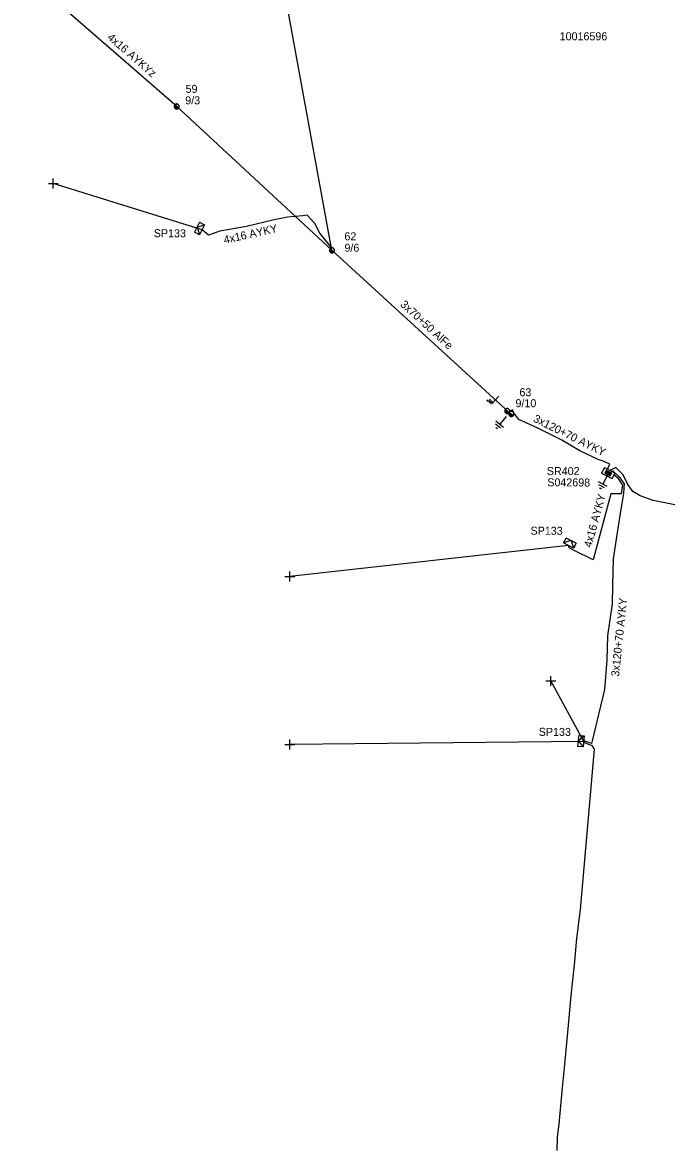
# Model space of a CAD drawing. Extents: x -748492 to -735633, y -1146251 to -1139940.
# Drawn here: x -743232.4 to -743151.7, y -1140640.1 to -1140499.5 of the extents above; entities that cross this region are included whole.
import ezdxf

# ---------------------------------------------------------------- set-up
doc = ezdxf.new("R2010")
doc.units = 0
for name, color, linetype in [('Vrstva 1', 7, 'Continuous'), ('Vrstva 12', 7, 'Continuous'), ('Vrstva 13', 7, 'Continuous'), ('Vrstva 14', 7, 'Continuous'), ('Vrstva 15', 7, 'Continuous'), ('Vrstva 18', 7, 'Continuous'), ('Vrstva 2', 7, 'Continuous'), ('Vrstva 26', 7, 'Continuous'), ('Vrstva 28', 7, 'Continuous'), ('Vrstva 29', 7, 'Continuous'), ('Vrstva 30', 7, 'Continuous'), ('Vrstva 31', 7, 'Continuous'), ('Vrstva 33', 7, 'Continuous'), ('Vrstva 34', 7, 'Continuous'), ('Vrstva 5', 7, 'Continuous'), ('Vrstva 52', 7, 'Continuous'), ('Vrstva 54', 7, 'Continuous'), ('Vrstva 55', 7, 'Continuous'), ('Vrstva 59', 7, 'Continuous'), ('Vrstva 6', 7, 'Continuous'), ('Vrstva 8', 7, 'Continuous'), ('Vrstva 9', 7, 'Continuous')]:
    doc.layers.add(name, color=color, linetype=linetype)

# ---------------------------------------------------------------- blocks, each defined once
blk = doc.blocks.new('NN440')
at = {"layer": 'Vrstva 2'}
for points in [[(0.63, 0), (0.63, 0.06), (0.62, 0.13), (0.6, 0.19), (0.58, 0.25), (0.55, 0.31), (0.51, 0.37), (0.47, 0.42), (0.42, 0.46), (0.37, 0.51), (0.32, 0.54), (0.26, 0.57), (0.2, 0.59), (0.13, 0.61), (0.07, 0.62), (0, 0.63), (-0.06, 0.62), (-0.13, 0.61), (-0.19, 0.59), (-0.26, 0.57), (-0.31, 0.54), (-0.37, 0.51), (-0.42, 0.46), (-0.47, 0.42), (-0.51, 0.37), (-0.54, 0.31), (-0.57, 0.25), (-0.6, 0.19), (-0.62, 0.13), (-0.63, 0.06), (-0.63, 0), (-0.63, -0.07), (-0.62, -0.14), (-0.6, -0.2), (-0.57, -0.26), (-0.54, -0.32), (-0.51, -0.37), (-0.47, -0.43), (-0.42, -0.47), (-0.37, -0.51), (-0.31, -0.55), (-0.26, -0.58), (-0.19, -0.6), (-0.13, -0.62), (-0.06, -0.63), (0, -0.63), (0.07, -0.63), (0.13, -0.62), (0.2, -0.6), (0.26, -0.58), (0.32, -0.55), (0.37, -0.51), (0.42, -0.47), (0.47, -0.43), (0.51, -0.37), (0.55, -0.32), (0.58, -0.26), (0.6, -0.2), (0.62, -0.14), (0.63, -0.07), (0.63, 0)], [(-0.63, 0), (0.63, 0)], [(-0.6, -0.18), (0.57, -0.18)], [(-0.51, -0.32), (0.5, -0.32)], [(-0.37, -0.47), (0.35, -0.47)]]:
    blk.add_lwpolyline(points, dxfattribs=at)
blk = doc.blocks.new('NN450')
at = {"layer": 'Vrstva 2'}
for points in [[(0, 0), (0, 0.07), (-0.01, 0.13), (-0.03, 0.19), (-0.05, 0.25), (-0.08, 0.31), (-0.12, 0.37), (-0.16, 0.42), (-0.21, 0.46), (-0.26, 0.51), (-0.31, 0.54), (-0.37, 0.57), (-0.43, 0.59), (-0.5, 0.61), (-0.56, 0.62), (-0.63, 0.62), (-0.69, 0.62), (-0.75, 0.61), (-0.82, 0.59), (-0.88, 0.57), (-0.94, 0.54), (-0.99, 0.51), (-1.04, 0.46), (-1.09, 0.42), (-1.13, 0.37), (-1.17, 0.31), (-1.2, 0.25), (-1.22, 0.19), (-1.24, 0.13), (-1.25, 0.07), (-1.25, 0), (-1.25, -0.07), (-1.24, -0.13), (-1.22, -0.19), (-1.2, -0.25), (-1.17, -0.31), (-1.13, -0.37), (-1.09, -0.42), (-1.04, -0.46), (-0.99, -0.51), (-0.94, -0.54), (-0.88, -0.57), (-0.82, -0.59), (-0.75, -0.61), (-0.69, -0.62), (-0.62, -0.63), (-0.56, -0.62), (-0.5, -0.61), (-0.43, -0.59), (-0.37, -0.57), (-0.31, -0.54), (-0.26, -0.51), (-0.21, -0.46), (-0.16, -0.42), (-0.12, -0.37), (-0.08, -0.31), (-0.05, -0.25), (-0.03, -0.19), (-0.01, -0.13), (0, -0.07), (0, 0)], [(1.25, 0), (1.25, 0.07), (1.24, 0.13), (1.22, 0.19), (1.2, 0.25), (1.17, 0.31), (1.13, 0.37), (1.09, 0.42), (1.04, 0.46), (0.99, 0.51), (0.94, 0.54), (0.88, 0.57), (0.82, 0.59), (0.75, 0.61), (0.69, 0.62), (0.62, 0.62), (0.56, 0.62), (0.5, 0.61), (0.43, 0.59), (0.37, 0.57), (0.31, 0.54), (0.26, 0.51), (0.21, 0.46), (0.16, 0.42), (0.12, 0.37), (0.08, 0.31), (0.05, 0.25), (0.03, 0.19), (0.01, 0.13), (0, 0.07), (0, 0), (0, -0.07), (0.01, -0.13), (0.03, -0.19), (0.05, -0.25), (0.08, -0.31), (0.12, -0.37), (0.16, -0.42), (0.21, -0.46), (0.26, -0.51), (0.31, -0.54), (0.37, -0.57), (0.43, -0.59), (0.5, -0.61), (0.56, -0.62), (0.63, -0.63), (0.69, -0.62), (0.75, -0.61), (0.82, -0.59), (0.88, -0.57), (0.94, -0.54), (0.99, -0.51), (1.04, -0.46), (1.09, -0.42), (1.13, -0.37), (1.17, -0.31), (1.2, -0.25), (1.22, -0.19), (1.24, -0.13), (1.25, -0.07), (1.25, 0)], [(-1.25, 0), (1.25, 0)], [(-1.23, -0.16), (-0.02, -0.16)], [(-1.16, -0.32), (-0.09, -0.32)], [(-1.03, -0.47), (-0.22, -0.47)], [(0.02, -0.16), (1.23, -0.16)], [(0.09, -0.32), (1.16, -0.32)], [(0.22, -0.47), (1.03, -0.47)]]:
    blk.add_lwpolyline(points, dxfattribs=at)
blk = doc.blocks.new('NN840')
at = {"layer": 'Vrstva 15'}
for points in [[(0, 0.62), (0, -0.63)], [(-0.75, -0.71), (-0.75, -0.66)], [(-0.73, -0.76), (-0.75, -0.71)], [(-0.66, -0.8), (-0.73, -0.76)], [(-0.63, -0.8), (-0.66, -0.8)], [(-0.56, -0.76), (-0.63, -0.8)], [(-0.54, -0.71), (-0.56, -0.76)], [(-0.54, -0.38), (-0.54, -0.71)], [(-0.33, -0.38), (-0.33, -0.8)], [(-0.33, -0.64), (-0.13, -0.38)], [(-0.26, -0.56), (-0.09, -0.8)]]:
    blk.add_lwpolyline(points, dxfattribs=at)
blk = doc.blocks.new('NN800')
at = {"layer": 'Vrstva 1'}
for points in [[(-0.44, 0.44), (0.44, -0.44)], [(-0.44, -0.44), (0.44, 0.44)]]:
    blk.add_lwpolyline(points, dxfattribs=at)
blk = doc.blocks.new('NN620')
at = {"layer": 'Vrstva 8'}
for points in [[(0.75, 0), (-0.75, 0)], [(-0.75, 0), (-0.75, -0.75)], [(0.75, -0.75), (0.75, 0)], [(-0.75, -0.75), (0.75, -0.75)], [(0.37, -0.18), (-0.38, -0.18)], [(-0.38, -0.18), (-0.38, -0.56)], [(-0.38, -0.56), (0.37, -0.56)], [(0.32, -0.23), (-0.33, -0.23)], [(-0.33, -0.23), (-0.33, -0.51)], [(-0.33, -0.51), (0.32, -0.51)], [(0.27, -0.27), (-0.28, -0.27)], [(-0.28, -0.27), (-0.28, -0.46)], [(-0.28, -0.46), (0.27, -0.46)], [(0.23, -0.32), (-0.23, -0.32)], [(-0.23, -0.32), (-0.23, -0.42)], [(-0.23, -0.42), (0.23, -0.42)], [(-0.19, -0.37), (0.19, -0.37)], [(0.23, -0.42), (0.23, -0.32)], [(0.27, -0.46), (0.27, -0.27)], [(0.32, -0.51), (0.32, -0.23)], [(0.37, -0.56), (0.37, -0.18)]]:
    blk.add_lwpolyline(points, dxfattribs=at)
blk = doc.blocks.new('NN630')
at = {"layer": 'Vrstva 9'}
for points in [[(0, -0.7), (-0.7, 0)], [(-0.7, -0.7), (-0.7, 0), (0.7, 0), (0.7, -0.7)], [(-0.7, -0.7), (0.7, -0.7)], [(0, -0.7), (0.7, 0)]]:
    blk.add_lwpolyline(points, dxfattribs=at)
blk = doc.blocks.new('NN810')
at = {"layer": 'Vrstva 14'}
for points in [[(0, -0.64), (0, -1.89)], [(0.63, -1.89), (-0.62, -1.89)], [(0.39, -2.2), (-0.4, -2.2)], [(0, -2.52), (-0.12, -2.52)], [(0.14, -2.52), (0, -2.52)]]:
    blk.add_lwpolyline(points, dxfattribs=at)

msp = doc.modelspace()

# ---------------------------------------------------------------- linework, layer by layer
at = {"layer": 'Vrstva 1'}
msp.add_lwpolyline([(-743171.59, -1140548.26), (-743193.75, -1140527.99), (-743201.28, -1140486.88), (-743194.48, -1140453.61), (-743188.98, -1140429.87)], dxfattribs=at)
at = {"layer": 'Vrstva 5'}
for points in [[(-743159.19, -1140555.44), (-743159.27, -1140555.24), (-743159.03, -1140554.69), (-743159.88, -1140554.35), (-743160.47, -1140554.11), (-743162.78, -1140553.05), (-743165.01, -1140551.72), (-743168.04, -1140550.21), (-743170.42, -1140549.13), (-743171.03, -1140548.3), (-743171.19, -1140547.91), (-743171.59, -1140548.26)], [(-743158.86, -1140555.61), (-743158.65, -1140555.53), (-743157.87, -1140556.28), (-743157.25, -1140557.18), (-743157.32, -1140558.32), (-743157.74, -1140560.86), (-743158.16, -1140563.52), (-743158.6, -1140566.53), (-743158.7, -1140569.84), (-743158.76, -1140572.14), (-743159.33, -1140576.14), (-743159.41, -1140579.2), (-743159.72, -1140582.87), (-743161.2, -1140589.09), (-743161.33, -1140589.62), (-743162.11, -1140589.32), (-743162.3, -1140589.35), (-743162.18, -1140589.5), (-743161.27, -1140589.86), (-743160.99, -1140590.31), (-743162.73, -1140610.35), (-743163.19, -1140613.98), (-743163.49, -1140617.26), (-743163.9, -1140621.11), (-743164.26, -1140625.26), (-743164.68, -1140629.71), (-743165.05, -1140633.04), (-743165.39, -1140637.18), (-743165.6, -1140638.77), (-743165.65, -1140640.45)], [(-743150.9, -1140559.81), (-743153.6, -1140559.23), (-743155.23, -1140558.65), (-743156.14, -1140558.12), (-743156.84, -1140557.15), (-743157.35, -1140556.04), (-743158.29, -1140555.14), (-743159.05, -1140555.51)]]:
    msp.add_lwpolyline(points, dxfattribs=at)
at = {"layer": 'Vrstva 52'}
for points in [[(-743193.75, -1140527.99), (-743194, -1140527.4), (-743195.25, -1140525.83), (-743195.87, -1140524.66), (-743196.84, -1140523.6), (-743197.39, -1140523.69), (-743199.31, -1140523.84), (-743200.95, -1140524.19), (-743204.43, -1140525.01), (-743207.76, -1140525.61), (-743209.17, -1140526.09), (-743209.98, -1140525.42)], [(-743158.56, -1140555.95), (-743158.13, -1140556.33), (-743157.47, -1140557.32), (-743157.63, -1140558.42), (-743158.89, -1140558.43), (-743161.13, -1140566.67), (-743163.59, -1140565.44), (-743164.12, -1140565.18), (-743164.18, -1140564.88)]]:
    msp.add_lwpolyline(points, dxfattribs=at)
at = {"layer": 'Vrstva 54'}
msp.add_lwpolyline([(-743193.75, -1140527.99), (-743213.14, -1140510.02), (-743232.41, -1140493.25), (-743232.24, -1140492.89)], dxfattribs=at)
at = {"layer": 'Vrstva 59'}
for points in [[(-743209.98, -1140525.42), (-743228.56, -1140519.63)], [(-743164.18, -1140564.88), (-743199, -1140568.75)], [(-743162.3, -1140589.35), (-743166.4, -1140581.8)], [(-743162.3, -1140589.35), (-743199, -1140589.75)]]:
    msp.add_lwpolyline(points, dxfattribs=at)

# ---------------------------------------------------------------- block references
at = {"layer": 'Vrstva 13'}
for name, p, xscale, yscale, rotation in [('NN440', (-743213.14, -1140510.02), 0.5, 0.5, -48.55391944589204), ('NN440', (-743193.75, -1140527.99), 0.5, 0.5, -40.02332495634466), ('NN450', (-743171.59, -1140548.26), 0.5000000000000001, 0.4999999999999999, -35.275436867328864)]:
    msp.add_blockref(name, p, dxfattribs=dict(at, xscale=xscale, yscale=yscale, rotation=rotation))
at = {"layer": 'Vrstva 15'}
for p, rotation in [((-743171.59, -1140548.26), -39.47675339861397), ((-743159.05, -1140555.51), -27.198114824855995)]:
    msp.add_blockref('NN810', p, dxfattribs=dict(at, rotation=rotation))
at = {"layer": 'Vrstva 18', "rotation": -42.44950520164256}
msp.add_blockref('NN840', (-743173.31, -1140546.68), dxfattribs=at)
at = {"layer": 'Vrstva 28', "rotation": -27.198114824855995}
msp.add_blockref('NN620', (-743159.05, -1140555.51), dxfattribs=at)
at = {"layer": 'Vrstva 31'}
for p, rotation in [((-743209.98, -1140525.42), -116.9263994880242), ((-743164.18, -1140564.88), 152.61336943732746), ((-743162.3, -1140589.35), -96.63555759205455)]:
    msp.add_blockref('NN630', p, dxfattribs=dict(at, rotation=rotation))
at = {"layer": 'Vrstva 34', "rotation": 45}
for p in [(-743228.56, -1140519.63), (-743199, -1140568.75), (-743166.4, -1140581.8), (-743199, -1140589.75)]:
    msp.add_blockref('NN800', p, dxfattribs=at)

# ---------------------------------------------------------------- texts
at = {"layer": 'Vrstva 12'}
for s, rotation, p in [('9/3', 0.026, (-743212.08, -1140509.75)), ('9/6', 359.937, (-743192.19, -1140528.17)), ('9/10', 359.877, (-743170.82, -1140547.59))]:
    msp.add_text(s, height=1, rotation=rotation, dxfattribs=at).set_placement(p)
at = {"layer": 'Vrstva 14'}
for s, rotation, p in [('59', 0.313, (-743212.03, -1140508.32)), ('62', 359.811, (-743192.19, -1140526.74)), ('63', 359.805, (-743170.33, -1140546.22))]:
    msp.add_text(s, height=1, rotation=rotation, dxfattribs=at).set_placement(p)
at = {"layer": 'Vrstva 2'}
msp.add_text('3x70+50 AlFe', height=1, rotation=317.551, dxfattribs=at).set_placement((-743185.3, -1140534.86))
at = {"layer": 'Vrstva 26'}
msp.add_text('10016596', height=1, dxfattribs=at).set_placement((-743165.3, -1140501.75))
at = {"layer": 'Vrstva 29'}
msp.add_text('S042698', height=1, rotation=359.679, dxfattribs=at).set_placement((-743166.85, -1140557.47))
at = {"layer": 'Vrstva 30'}
msp.add_text('SR402', height=1, rotation=0.036, dxfattribs=at).set_placement((-743166.9, -1140556.07))
at = {"layer": 'Vrstva 33'}
for rotation, p in [(359.796, (-743216.01, -1140526.35)), (359.812, (-743168.94, -1140563.52)), (359.844, (-743167.91, -1140588.65))]:
    msp.add_text('SP133', height=1, rotation=rotation, dxfattribs=at).set_placement(p)
at = {"layer": 'Vrstva 54'}
for rotation, p in [(12.672, (-743207.16, -1140527.18)), (74.792, (-743161.34, -1140565.19))]:
    msp.add_text('4x16 AYKY', height=1, rotation=rotation, dxfattribs=at).set_placement(p)
at = {"layer": 'Vrstva 55'}
msp.add_text('4x16 AYKYz', height=1, rotation=318.968, dxfattribs=at).set_placement((-743221.89, -1140501.52))
at = {"layer": 'Vrstva 6'}
for rotation, p in [(333.511, (-743168.68, -1140549.35)), (84.001, (-743157.89, -1140581.28))]:
    msp.add_text('3x120+70 AYKY', height=1, rotation=rotation, dxfattribs=at).set_placement(p)

doc.saveas('drawing.dxf')
